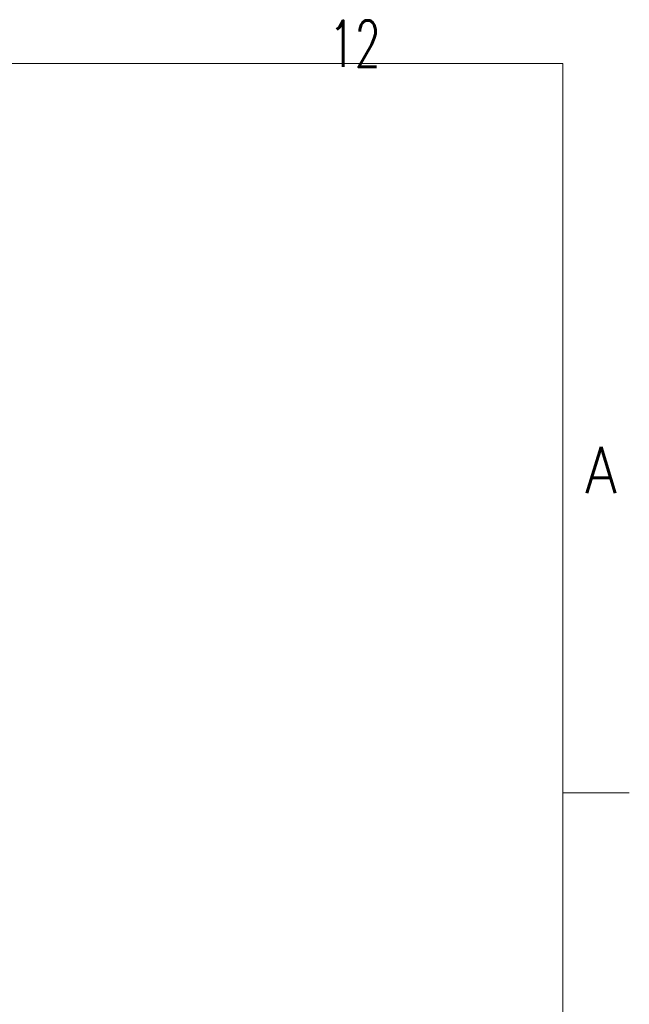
# Model space of a CAD drawing. Header units: inches. Extents: x 0 to 20790, y -12 to 14700.
# Tile 441 of 441: x 19182 to 20790, y 12042 to 14640. Entities that reach past the tile are written whole.
import ezdxf

# ---------------------------------------------------------------- set-up
doc = ezdxf.new("R2010")
doc.units = ezdxf.units.IN
doc.layers.add('210', color=7, linetype='Continuous', true_color=0xffffff)
doc.styles.add('latin_extended', font='simplex.shx')

msp = doc.modelspace()

# ---------------------------------------------------------------- linework, layer by layer
at = {"layer": '210', "color": 7, "linetype": 'Continuous', "lineweight": 18}
for p, q in [((175, 14525), (20615, 14525)), ((20615, 175), (20615, 14525)), ((20790, 12600), (20615, 12600))]:
    msp.add_line(p, q, dxfattribs=at)

# ---------------------------------------------------------------- texts
at = {"layer": '210', "color": 211, "linetype": 'Continuous', "lineweight": 18, "char_height": 122.5, "attachment_point": 7, "line_spacing_factor": 0.963855, "style": 'latin_extended'}
for s, insert in [('\\W0.6453;12', (19998.412, 14515.64)), ('\\W0.8818;A', (20673.721, 13390.689))]:
    msp.add_mtext(s, dxfattribs=dict(at, insert=insert))

doc.saveas('drawing.dxf')
